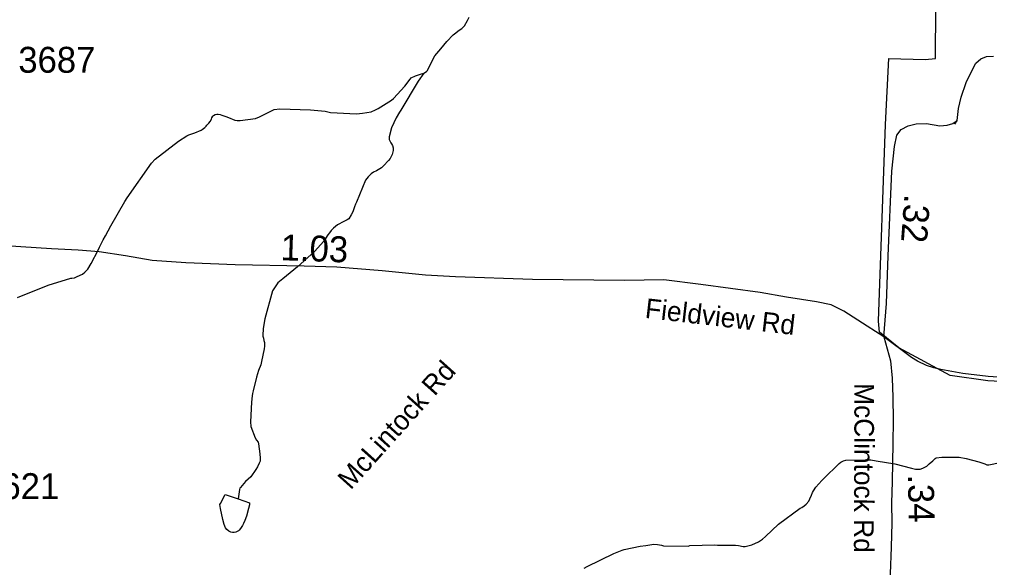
# Model space of a CAD drawing. Extents: x 1662474 to 1856135, y 779280 to 917889.
# Drawn here: x 1780436 to 1785120, y 797012 to 799658 of the extents above; entities that cross this region are included whole.
import ezdxf

# ---------------------------------------------------------------- set-up
doc = ezdxf.new("R2010")
doc.units = 0
for name, color, linetype in [('Exist Boundary Political City Limit New', 7, 'Continuous'), ('Exist Hydrographic Misc Water Feature', 7, 'Continuous'), ('Exist Hydrographic Pond Under 1500 Sq Ft', 7, 'Continuous'), ('Exist Road Non-System Type 51 Label', 7, 'Continuous'), ('Exist Road Secondary Mileage Hundredths English Label', 7, 'Continuous'), ('Exist Road Secondary Mileage Tenths English Label', 7, 'Continuous'), ('Exist Road Secondary Type 41 Attributed', 7, 'Continuous'), ('Exist Road Secondary Type 51 Attributed', 7, 'Continuous'), ('Exist Road Secondary Type 51 Label', 7, 'Continuous'), ('Exist Road Secondary Type 51 Number Label', 7, 'Continuous'), ('Map Preparation Boundary City Limit Buffer Line', 7, 'Continuous')]:
    doc.layers.add(name, color=color, linetype=linetype)

msp = doc.modelspace()

# ---------------------------------------------------------------- linework, layer by layer
at = {"layer": 'Exist Boundary Political City Limit New'}
msp.add_lwpolyline([(1786269.9, 797853.8), (1785111.8, 797914.4), (1784929.9, 797938.7), (1784681.1, 798072.2), (1784588.5, 798147.8), (1784583.6, 798201.8), (1784617.9, 799150.2), (1784632.6, 799469.6), (1784809.4, 799464.7), (1784857.9, 799468.7), (1784863.1, 800209.9)], dxfattribs=at)
at = {"layer": 'Exist Hydrographic Misc Water Feature'}
for points in [[(1782389, 799397.8), (1782400.9, 799405.7), (1782405, 799409.6), (1782427.3, 799453.5), (1782435.3, 799471.4), (1782441.5, 799481.4), (1782469.6, 799515.2), (1782499.9, 799551), (1782530.1, 799582.8), (1782536.2, 799588.8), (1782558.4, 799606.6), (1782572.3, 799614.5), (1782584.6, 799626.4), (1782598.6, 799652.3), (1782606.8, 799668.3)], [(1780426.8, 798315.1), (1780575.3, 798376.1), (1780683.6, 798409.3), (1780689.7, 798409.3), (1780701.6, 798411.2), (1780711.7, 798415.1), (1780729.7, 798423), (1780739.8, 798429), (1780751.9, 798438.9), (1780756, 798442.8), (1780765.8, 798452.8), (1780782.2, 798480.7), (1780816.6, 798544.5), (1780822.6, 798558.4), (1780840.8, 798594.3), (1780851.1, 798614.2), (1780877.3, 798662.1), (1780944.2, 798779.6), (1780956.3, 798797.5), (1781073.6, 798964.8), (1781091.6, 798982.7), (1781204.2, 799069.9), (1781244.6, 799095.6), (1781254.4, 799101.6), (1781282.7, 799111.3), (1781312.7, 799123.2), (1781318.8, 799127.1), (1781330.7, 799137), (1781336.9, 799143), (1781341, 799147), (1781350.8, 799156.9), (1781357, 799164.9), (1781363.1, 799176.8), (1781365.2, 799182.8), (1781369.1, 799190.8), (1781373.4, 799194.8), (1781381.4, 799198.6), (1781389.4, 799200.6), (1781395.3, 799200.6), (1781405.4, 799198.5), (1781413.3, 799196.5), (1781437.1, 799188.3), (1781457.2, 799180.2), (1781465.2, 799176.1), (1781475.1, 799172), (1781487, 799169.9), (1781501.1, 799169.8), (1781575.1, 799179.4), (1781595.2, 799187.2), (1781617.2, 799199.1), (1781639.3, 799210.9), (1781665.6, 799222.7), (1781693.5, 799226.5), (1781841.5, 799221.5), (1781911.4, 799215), (1781937.5, 799208.8), (1781969.5, 799206.6), (1782061.3, 799202), (1782077.3, 799203.9), (1782091.5, 799205.7), (1782133.5, 799211.5), (1782155.4, 799221.3), (1782167.7, 799227.3), (1782231.9, 799268.8), (1782242, 799276.7), (1782296.3, 799336.4), (1782322.6, 799370.2), (1782326.7, 799376.2), (1782348.8, 799386.1), (1782372.8, 799393.9), (1782389, 799397.8)], [(1782389, 799397.8), (1782360.5, 799359.9), (1782277.4, 799220.5), (1782271.5, 799210.5), (1782255.3, 799182.6), (1782232.9, 799134.8), (1782220.6, 799090.8), (1782220.6, 799078.8), (1782228.4, 799062.8), (1782232.5, 799056.7), (1782236.4, 799048.8), (1782240.3, 799038.7), (1782240.3, 799032.7), (1782240.1, 799024.7), (1782236.2, 799006.7), (1782226, 798986.8), (1782218, 798976.9), (1782193.8, 798951), (1782183.7, 798941), (1782159.5, 798927.2), (1782145.6, 798921.3), (1782133.5, 798913.4), (1782119.3, 798897.5), (1782107.2, 798881.6), (1782062.5, 798775.8), (1782058.4, 798765.9), (1782054.3, 798753.9), (1782046.1, 798730), (1782037.9, 798714.1), (1782025.8, 798696.1), (1782017.8, 798690.2), (1782001.8, 798682.3), (1781971.7, 798666.5), (1781951.6, 798650.6), (1781941.6, 798638.6), (1781933.4, 798628.7), (1781925.4, 798618.8), (1781905.1, 798586.9), (1781860.8, 798537.2), (1781778.3, 798463.8), (1781707.8, 798406.2), (1781683.6, 798386.4), (1781673.6, 798372.5), (1781657.4, 798348.6), (1781620.5, 798212.8), (1781612, 798166.8), (1781611.8, 798132.8), (1781611.8, 798128.8), (1781613.7, 798118.8), (1781615.7, 798108.8), (1781619.6, 798098.8), (1781619.6, 798090.8), (1781619.4, 798080.8), (1781617.4, 798068.8), (1781605.1, 798006.8), (1781601, 797990.9), (1781590.7, 797963), (1781580.5, 797931), (1781564.1, 797865.1), (1781561.8, 797853.1), (1781560, 797841.1), (1781555.7, 797811.2), (1781550.9, 797715.1), (1781553, 797693.2), (1781574.5, 797639), (1781580.5, 797627), (1781588.3, 797616.9), (1781590.3, 797608.9), (1781595.8, 797560.8), (1781597.7, 797540.9), (1781597.7, 797526.8), (1781593.6, 797516.8), (1781585.6, 797498.9), (1781577.4, 797485), (1781553.2, 797451.1), (1781526.9, 797427.3), (1781502.8, 797399.4), (1781500.7, 797395.5), (1781498.9, 797389.5), (1781492.3, 797343.5)], [(1783162.4, 797009.8), (1783176.6, 797017.8), (1783305, 797080.9), (1783345.1, 797096.6), (1783355.2, 797100.5), (1783433.3, 797116), (1783459.4, 797119.8), (1783499.3, 797125.5), (1783517.2, 797123.4), (1783535.2, 797121.3), (1783541.2, 797119.2), (1783545.3, 797117.2), (1783665.2, 797116.4), (1783673.2, 797118.3), (1783791.3, 797121.5), (1783805.5, 797121.4), (1783857.4, 797121.1), (1783873.4, 797121), (1783893.5, 797120.8), (1783907.4, 797118.7), (1783929.3, 797114.5), (1783939.2, 797114.4), (1783959.5, 797118.3), (1783971.4, 797122.3), (1784003.6, 797136), (1784009.5, 797140), (1784023.7, 797149.9), (1784037.6, 797161.8), (1784100.1, 797221.4), (1784204.7, 797298.6), (1784212.7, 797302.6), (1784224.8, 797310.5), (1784234.9, 797318.5), (1784247, 797332.4), (1784251.1, 797344.4), (1784259.1, 797362.4), (1784265.2, 797374.3), (1784269.3, 797382.2), (1784281.4, 797400.1), (1784309.7, 797432), (1784317.7, 797440), (1784394.2, 797515.4), (1784402.2, 797521.4), (1784414.3, 797527.3), (1784426.2, 797531.2), (1784538.3, 797532.4), (1784546.3, 797532.3), (1784572.2, 797528.2), (1784662.2, 797513.6), (1784742.2, 797493), (1784762.1, 797486.9), (1784774.2, 797486.8), (1784784, 797486.7), (1784798.1, 797492.6), (1784816.2, 797502.5), (1784828.3, 797512.4), (1784846.3, 797528.3), (1784856.6, 797538.2), (1784862.5, 797542.2), (1784888.6, 797546), (1784906.6, 797545.9), (1784972.4, 797545.4), (1785006.5, 797539.2), (1785068.4, 797522.8), (1785086.4, 797516.6), (1785096.3, 797512.6)], [(1785096.3, 797512.6), (1785106.3, 797508.5), (1785116.2, 797508.4), (1785280.4, 797541.3)]]:
    msp.add_lwpolyline(points, dxfattribs=at)
at = {"layer": 'Exist Hydrographic Pond Under 1500 Sq Ft'}
msp.add_lwpolyline([(1781492.3, 797343.5), (1781546.2, 797325.1), (1781546.2, 797315.1), (1781542.1, 797297.1), (1781531.9, 797261.2), (1781523.7, 797239.3), (1781517.7, 797225.3), (1781513.4, 797215.3), (1781503.4, 797201.4), (1781497.4, 797193.4), (1781493.3, 797189.4), (1781481.2, 797183.5), (1781473.2, 797181.5), (1781465.2, 797181.7), (1781457.2, 797183.7), (1781447.2, 797187.8), (1781437.3, 797195.8), (1781431.4, 797203.9), (1781423.6, 797219.9), (1781417.9, 797244), (1781406, 797298.1), (1781404.1, 797316.1), (1781406.2, 797322.1), (1781428.5, 797365.9), (1781492.3, 797343.5)], dxfattribs=at)
at = {"layer": 'Exist Road Secondary Type 41 Attributed'}
msp.add_lwpolyline([(1784952, 799153.1), (1784963.2, 799170.4), (1784969.4, 799227.6), (1784981.8, 799282.2), (1785006.7, 799353), (1785031.5, 799403.9), (1785053.9, 799446.1), (1785077.5, 799467.2), (1785104.8, 799478.4), (1785138.4, 799480.9)], dxfattribs=at)
at = {"layer": 'Exist Road Secondary Type 51 Attributed'}
for points in [[(1784608.5, 798126), (1784622.5, 798287), (1784629.8, 798517.6), (1784647.8, 798925.4), (1784659.8, 799045.3), (1784671.8, 799099.3), (1784692.8, 799126.2), (1784725.8, 799144.2), (1784764.8, 799153.2), (1784815.7, 799156.2), (1784878.7, 799144.2), (1784914.7, 799147.2), (1784941.7, 799156.2), (1784963.2, 799170.4)], [(1784608.5, 798126), (1784528.9, 798177.6), (1784416.7, 798249.6), (1784355.2, 798280.3), (1784283.4, 798294.5), (1784138.5, 798317.8), (1784012.1, 798339.2), (1783725.5, 798377.9), (1783547.3, 798401.2), (1783357.6, 798398.4), (1782913.2, 798402.6), (1782541.5, 798415.7), (1782396, 798424.3), (1782187.7, 798443.9), (1781969, 798461.7), (1781810.7, 798467.2), (1781477.7, 798473.3), (1781238.7, 798482.7), (1781077.4, 798493.6), (1780947.3, 798516.4), (1780821.5, 798535.6), (1780719.1, 798545), (1780590.2, 798550.6), (1780293.5, 798570.2)], [(1785351.9, 797918.1), (1785112.5, 797934.6), (1784990.6, 797949.8), (1784884, 797968.8), (1784850.2, 797976.4), (1784815.4, 797987.9), (1784771.6, 798007.8), (1784743, 798025.9), (1784608.5, 798126)], [(1784608.5, 798126), (1784640.7, 798010.4), (1784649.7, 797926.6), (1784651.9, 797834.9), (1784654.8, 797723.4), (1784651.9, 797611.4), (1784649.8, 797427.3), (1784646.7, 797323.3), (1784648.5, 797228.6), (1784643.9, 797111.4), (1784639.6, 796982.5), (1784626.9, 796853.5), (1784624, 796837.6)]]:
    msp.add_lwpolyline(points, dxfattribs=at)
at = {"layer": 'Map Preparation Boundary City Limit Buffer Line'}
msp.add_lwpolyline([(1786269.9, 797853.8), (1785111.8, 797914.4), (1784929.9, 797938.7), (1784681.1, 798072.2), (1784588.5, 798147.8), (1784583.6, 798201.8), (1784617.9, 799150.2), (1784632.6, 799469.6), (1784809.4, 799464.7), (1784857.9, 799468.7), (1784863.1, 800209.9)], dxfattribs=at)

# ---------------------------------------------------------------- texts
at = {"layer": 'Exist Road Non-System Type 51 Label'}
msp.add_text('McLintock Rd', height=95, rotation=48.1149, dxfattribs=at).set_placement((1782034.9, 797384))
at = {"layer": 'Exist Road Secondary Mileage Hundredths English Label'}
msp.add_text('.32', height=125, rotation=265.7651, dxfattribs=at).set_placement((1784709.2, 798816.6))
at = {"layer": 'Exist Road Secondary Mileage Tenths English Label'}
for s, rotation, p in [('1.03', 357.9973, (1781695.6, 798495.9)), ('.34', 271.1138, (1784725.1, 797461.2))]:
    msp.add_text(s, height=125, rotation=rotation, dxfattribs=at).set_placement(p)
at = {"layer": 'Exist Road Secondary Type 51 Label'}
for s, rotation, p in [('Fieldview Rd', 353.4386, (1783452.9, 798218)), ('McClintock Rd', 269.8003, (1784467.4, 797902.6))]:
    msp.add_text(s, height=95, rotation=rotation, dxfattribs=at).set_placement(p)
at = {"layer": 'Exist Road Secondary Type 51 Number Label'}
for s, p in [('3687', (1780430.6, 799400.5)), ('3621', (1780256.2, 797343))]:
    msp.add_text(s, height=125, dxfattribs=at).set_placement(p)

doc.saveas('drawing.dxf')
